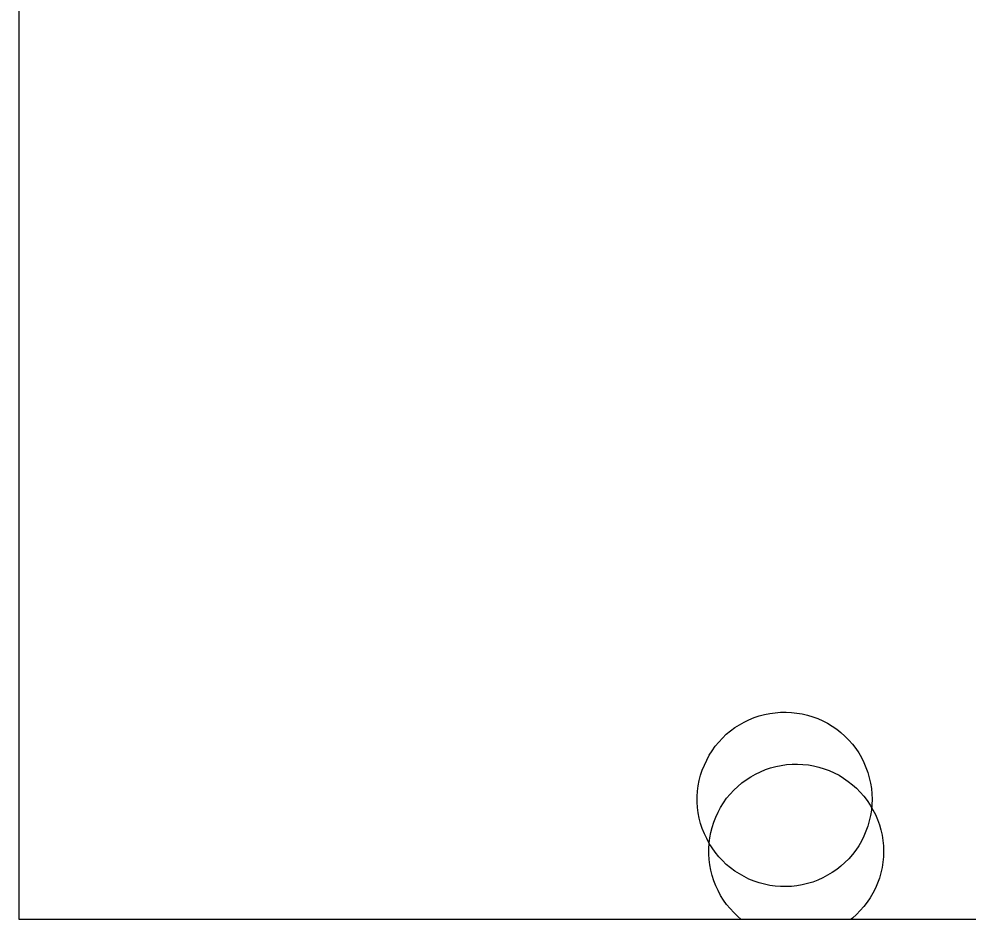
# Model space of a CAD drawing. Extents: x 605258 to 607277, y 6590261 to 6591368.
# Drawn here: x 605729.54 to 605735.2, y 6590414.21 to 6590419.57 of the extents above; entities that cross this region are included whole.
import ezdxf

# ---------------------------------------------------------------- set-up
doc = ezdxf.new("R2010")
doc.units = 0
doc.layers.add('Täide', color=7, linetype='Continuous')
doc.layers.add('VORMISTUS', color=7, linetype='Continuous')

msp = doc.modelspace()

# ---------------------------------------------------------------- linework, layer by layer
at = {"layer": 'Täide'}
for p, q in [((605729.5439, 6590426.2073), (605729.5439, 6590414.2073)), ((605729.5439, 6590414.2073), (605754.5439, 6590414.2073))]:
    msp.add_line(p, q, dxfattribs=at)
for points in [[(605729.5439, 6590414.2073), (605754.5439, 6590414.2073), (605754.5439, 6590426.2073), (605729.5439, 6590426.2073)], [(605734.6262, 6590414.9207), (605734.6252, 6590414.8877), (605734.6222, 6590414.8557), (605734.6172, 6590414.8237), (605734.6102, 6590414.7917), (605734.6012, 6590414.7607), (605734.5902, 6590414.7307), (605734.5782, 6590414.7007), (605734.5632, 6590414.6717), (605734.5472, 6590414.6437), (605734.5292, 6590414.6177), (605734.5092, 6590414.5917), (605734.4882, 6590414.5667), (605734.4652, 6590414.5437), (605734.4412, 6590414.5227), (605734.4162, 6590414.5027), (605734.3892, 6590414.4837), (605734.3612, 6590414.4677), (605734.3332, 6590414.4527), (605734.3032, 6590414.4387), (605734.2732, 6590414.4277), (605734.2422, 6590414.4187), (605734.2102, 6590414.4107), (605734.1782, 6590414.4057), (605734.1462, 6590414.4017), (605734.1142, 6590414.4007), (605734.0812, 6590414.4007), (605734.0492, 6590414.4037), (605734.0172, 6590414.4077), (605733.9852, 6590414.4147), (605733.9542, 6590414.4227), (605733.9232, 6590414.4327), (605733.8932, 6590414.4457), (605733.8642, 6590414.4597), (605733.8362, 6590414.4757), (605733.8092, 6590414.4927), (605733.7832, 6590414.5127), (605733.7582, 6590414.5327), (605733.7352, 6590414.5557), (605733.7132, 6590414.5787), (605733.6922, 6590414.6047), (605733.6732, 6590414.6307), (605733.6562, 6590414.6577), (605733.6412, 6590414.6867), (605733.6272, 6590414.7157), (605733.6152, 6590414.7457), (605733.6052, 6590414.7767), (605733.5972, 6590414.8077), (605733.5912, 6590414.8397), (605733.5872, 6590414.8717), (605733.5852, 6590414.9037), (605733.5852, 6590414.9367), (605733.5872, 6590414.9687), (605733.5912, 6590415.0007), (605733.5972, 6590415.0327), (605733.6052, 6590415.0637), (605733.6152, 6590415.0947), (605733.6272, 6590415.1247), (605733.6412, 6590415.1537), (605733.6562, 6590415.1827), (605733.6732, 6590415.2097), (605733.6922, 6590415.2367), (605733.7132, 6590415.2617), (605733.7352, 6590415.2847), (605733.7582, 6590415.3077), (605733.7832, 6590415.3287), (605733.8092, 6590415.3477), (605733.8362, 6590415.3647), (605733.8642, 6590415.3807), (605733.8932, 6590415.3947), (605733.9232, 6590415.4077), (605733.9542, 6590415.4177), (605733.9852, 6590415.4257), (605734.0172, 6590415.4327), (605734.0492, 6590415.4367), (605734.0812, 6590415.4397), (605734.1142, 6590415.4397), (605734.1462, 6590415.4387), (605734.1782, 6590415.4347), (605734.2102, 6590415.4297), (605734.2422, 6590415.4217), (605734.2732, 6590415.4127), (605734.3032, 6590415.4017), (605734.3332, 6590415.3887), (605734.3612, 6590415.3737), (605734.3892, 6590415.3567), (605734.4162, 6590415.3377), (605734.4412, 6590415.3177), (605734.4652, 6590415.2967), (605734.4882, 6590415.2737), (605734.5092, 6590415.2487), (605734.5292, 6590415.2237), (605734.5472, 6590415.1967), (605734.5632, 6590415.1687), (605734.5782, 6590415.1397), (605734.5902, 6590415.1097), (605734.6012, 6590415.0797), (605734.6102, 6590415.0487), (605734.6172, 6590415.0167), (605734.6222, 6590414.9847), (605734.6252, 6590414.9527)], [(605734.6262, 6590414.9207), (605734.6252, 6590414.8877), (605734.6222, 6590414.8557), (605734.6172, 6590414.8237), (605734.6102, 6590414.7917), (605734.6012, 6590414.7607), (605734.5902, 6590414.7307), (605734.5782, 6590414.7007), (605734.5632, 6590414.6717), (605734.5472, 6590414.6437), (605734.5292, 6590414.6177), (605734.5092, 6590414.5917), (605734.4882, 6590414.5667), (605734.4652, 6590414.5437), (605734.4412, 6590414.5227), (605734.4162, 6590414.5027), (605734.3892, 6590414.4837), (605734.3612, 6590414.4677), (605734.3332, 6590414.4527), (605734.3032, 6590414.4387), (605734.2732, 6590414.4277), (605734.2422, 6590414.4187), (605734.2102, 6590414.4107), (605734.1782, 6590414.4057), (605734.1462, 6590414.4017), (605734.1142, 6590414.4007), (605734.0812, 6590414.4007), (605734.0492, 6590414.4037), (605734.0172, 6590414.4077), (605733.9852, 6590414.4147), (605733.9542, 6590414.4227), (605733.9232, 6590414.4327), (605733.8932, 6590414.4457), (605733.8642, 6590414.4597), (605733.8362, 6590414.4757), (605733.8092, 6590414.4927), (605733.7832, 6590414.5127), (605733.7582, 6590414.5327), (605733.7352, 6590414.5557), (605733.7132, 6590414.5787), (605733.6922, 6590414.6047), (605733.6732, 6590414.6307), (605733.6562, 6590414.6577), (605733.6412, 6590414.6867), (605733.6272, 6590414.7157), (605733.6152, 6590414.7457), (605733.6052, 6590414.7767), (605733.5972, 6590414.8077), (605733.5912, 6590414.8397), (605733.5872, 6590414.8717), (605733.5852, 6590414.9037), (605733.5852, 6590414.9367), (605733.5872, 6590414.9687), (605733.5912, 6590415.0007), (605733.5972, 6590415.0327), (605733.6052, 6590415.0637), (605733.6152, 6590415.0947), (605733.6272, 6590415.1247), (605733.6412, 6590415.1537), (605733.6562, 6590415.1827), (605733.6732, 6590415.2097), (605733.6922, 6590415.2367), (605733.7132, 6590415.2617), (605733.7352, 6590415.2847), (605733.7582, 6590415.3077), (605733.7832, 6590415.3287), (605733.8092, 6590415.3477), (605733.8362, 6590415.3647), (605733.8642, 6590415.3807), (605733.8932, 6590415.3947), (605733.9232, 6590415.4077), (605733.9542, 6590415.4177), (605733.9852, 6590415.4257), (605734.0172, 6590415.4327), (605734.0492, 6590415.4367), (605734.0812, 6590415.4397), (605734.1142, 6590415.4397), (605734.1462, 6590415.4387), (605734.1782, 6590415.4347), (605734.2102, 6590415.4297), (605734.2422, 6590415.4217), (605734.2732, 6590415.4127), (605734.3032, 6590415.4017), (605734.3332, 6590415.3887), (605734.3612, 6590415.3737), (605734.3892, 6590415.3567), (605734.4162, 6590415.3377), (605734.4412, 6590415.3177), (605734.4652, 6590415.2967), (605734.4882, 6590415.2737), (605734.5092, 6590415.2487), (605734.5292, 6590415.2237), (605734.5472, 6590415.1967), (605734.5632, 6590415.1687), (605734.5782, 6590415.1397), (605734.5902, 6590415.1097), (605734.6012, 6590415.0797), (605734.6102, 6590415.0487), (605734.6172, 6590415.0167), (605734.6222, 6590414.9847), (605734.6252, 6590414.9527)], [(605734.6262, 6590414.9207), (605734.6252, 6590414.8877), (605734.6222, 6590414.8557), (605734.6172, 6590414.8237), (605734.6102, 6590414.7917), (605734.6012, 6590414.7607), (605734.5902, 6590414.7307), (605734.5782, 6590414.7007), (605734.5632, 6590414.6717), (605734.5472, 6590414.6437), (605734.5292, 6590414.6177), (605734.5092, 6590414.5917), (605734.4882, 6590414.5667), (605734.4652, 6590414.5437), (605734.4412, 6590414.5227), (605734.4162, 6590414.5027), (605734.3892, 6590414.4837), (605734.3612, 6590414.4677), (605734.3332, 6590414.4527), (605734.3032, 6590414.4387), (605734.2732, 6590414.4277), (605734.2422, 6590414.4187), (605734.2102, 6590414.4107), (605734.1782, 6590414.4057), (605734.1462, 6590414.4017), (605734.1142, 6590414.4007), (605734.0812, 6590414.4007), (605734.0492, 6590414.4037), (605734.0172, 6590414.4077), (605733.9852, 6590414.4147), (605733.9542, 6590414.4227), (605733.9232, 6590414.4327), (605733.8932, 6590414.4457), (605733.8642, 6590414.4597), (605733.8362, 6590414.4757), (605733.8092, 6590414.4927), (605733.7832, 6590414.5127), (605733.7582, 6590414.5327), (605733.7352, 6590414.5557), (605733.7132, 6590414.5787), (605733.6922, 6590414.6047), (605733.6732, 6590414.6307), (605733.6562, 6590414.6577), (605733.6412, 6590414.6867), (605733.6272, 6590414.7157), (605733.6152, 6590414.7457), (605733.6052, 6590414.7767), (605733.5972, 6590414.8077), (605733.5912, 6590414.8397), (605733.5872, 6590414.8717), (605733.5852, 6590414.9037), (605733.5852, 6590414.9367), (605733.5872, 6590414.9687), (605733.5912, 6590415.0007), (605733.5972, 6590415.0327), (605733.6052, 6590415.0637), (605733.6152, 6590415.0947), (605733.6272, 6590415.1247), (605733.6412, 6590415.1537), (605733.6562, 6590415.1827), (605733.6732, 6590415.2097), (605733.6922, 6590415.2367), (605733.7132, 6590415.2617), (605733.7352, 6590415.2847), (605733.7582, 6590415.3077), (605733.7832, 6590415.3287), (605733.8092, 6590415.3477), (605733.8362, 6590415.3647), (605733.8642, 6590415.3807), (605733.8932, 6590415.3947), (605733.9232, 6590415.4077), (605733.9542, 6590415.4177), (605733.9852, 6590415.4257), (605734.0172, 6590415.4327), (605734.0492, 6590415.4367), (605734.0812, 6590415.4397), (605734.1142, 6590415.4397), (605734.1462, 6590415.4387), (605734.1782, 6590415.4347), (605734.2102, 6590415.4297), (605734.2422, 6590415.4217), (605734.2732, 6590415.4127), (605734.3032, 6590415.4017), (605734.3332, 6590415.3887), (605734.3612, 6590415.3737), (605734.3892, 6590415.3567), (605734.4162, 6590415.3377), (605734.4412, 6590415.3177), (605734.4652, 6590415.2967), (605734.4882, 6590415.2737), (605734.5092, 6590415.2487), (605734.5292, 6590415.2237), (605734.5472, 6590415.1967), (605734.5632, 6590415.1687), (605734.5782, 6590415.1397), (605734.5902, 6590415.1097), (605734.6012, 6590415.0797), (605734.6102, 6590415.0487), (605734.6172, 6590415.0167), (605734.6222, 6590414.9847), (605734.6252, 6590414.9527)]]:
    msp.add_lwpolyline(points, close=True, dxfattribs=at)
for points in [[(605729.5439, 6590414.2073), (605754.5439, 6590414.2073), (605754.5439, 6590426.2073), (605729.5439, 6590426.2073), (605729.5439, 6590414.2073)], [(605733.8449, 6590414.2073), (605733.826, 6590414.2224), (605733.803, 6590414.2454), (605733.781, 6590414.2694), (605733.76, 6590414.2944), (605733.742, 6590414.3204), (605733.724, 6590414.3474), (605733.709, 6590414.3764), (605733.695, 6590414.4054), (605733.683, 6590414.4354), (605733.673, 6590414.4664), (605733.665, 6590414.4974), (605733.659, 6590414.5294), (605733.655, 6590414.5614), (605733.653, 6590414.5934), (605733.653, 6590414.6264), (605733.655, 6590414.6584), (605733.659, 6590414.6904), (605733.665, 6590414.7224), (605733.673, 6590414.7534), (605733.683, 6590414.7844), (605733.695, 6590414.8144), (605733.709, 6590414.8444), (605733.724, 6590414.8724), (605733.742, 6590414.8994), (605733.76, 6590414.9264), (605733.781, 6590414.9514), (605733.803, 6590414.9744), (605733.826, 6590414.9974), (605733.851, 6590415.0184), (605733.877, 6590415.0374), (605733.904, 6590415.0544), (605733.932, 6590415.0704), (605733.962, 6590415.0844), (605733.992, 6590415.0974), (605734.022, 6590415.1074), (605734.054, 6590415.1164), (605734.085, 6590415.1224), (605734.117, 6590415.1274), (605734.15, 6590415.1294), (605734.182, 6590415.1304), (605734.214, 6590415.1284), (605734.247, 6590415.1254), (605734.278, 6590415.1194), (605734.31, 6590415.1124), (605734.341, 6590415.1024), (605734.371, 6590415.0914), (605734.401, 6590415.0784), (605734.43, 6590415.0634), (605734.457, 6590415.0464), (605734.484, 6590415.0274), (605734.509, 6590415.0074), (605734.533, 6590414.9864), (605734.556, 6590414.9634), (605734.577, 6590414.9384), (605734.597, 6590414.9134), (605734.615, 6590414.8864), (605734.631, 6590414.8584), (605734.646, 6590414.8294), (605734.659, 6590414.7994), (605734.67, 6590414.7694), (605734.679, 6590414.7384), (605734.686, 6590414.7064), (605734.691, 6590414.6744), (605734.694, 6590414.6424), (605734.695, 6590414.6104)], [(605733.8449, 6590414.2073), (605733.826, 6590414.2224), (605733.803, 6590414.2454), (605733.781, 6590414.2694), (605733.76, 6590414.2944), (605733.742, 6590414.3204), (605733.724, 6590414.3474), (605733.709, 6590414.3764), (605733.695, 6590414.4054), (605733.683, 6590414.4354), (605733.673, 6590414.4664), (605733.665, 6590414.4974), (605733.659, 6590414.5294), (605733.655, 6590414.5614), (605733.653, 6590414.5934), (605733.653, 6590414.6264), (605733.655, 6590414.6584), (605733.659, 6590414.6904), (605733.665, 6590414.7224), (605733.673, 6590414.7534), (605733.683, 6590414.7844), (605733.695, 6590414.8144), (605733.709, 6590414.8444), (605733.724, 6590414.8724), (605733.742, 6590414.8994), (605733.76, 6590414.9264), (605733.781, 6590414.9514), (605733.803, 6590414.9744), (605733.826, 6590414.9974), (605733.851, 6590415.0184), (605733.877, 6590415.0374), (605733.904, 6590415.0544), (605733.932, 6590415.0704), (605733.962, 6590415.0844), (605733.992, 6590415.0974), (605734.022, 6590415.1074), (605734.054, 6590415.1164), (605734.085, 6590415.1224), (605734.117, 6590415.1274), (605734.15, 6590415.1294), (605734.182, 6590415.1304), (605734.214, 6590415.1284), (605734.247, 6590415.1254), (605734.278, 6590415.1194), (605734.31, 6590415.1124), (605734.341, 6590415.1024), (605734.371, 6590415.0914), (605734.401, 6590415.0784), (605734.43, 6590415.0634), (605734.457, 6590415.0464), (605734.484, 6590415.0274), (605734.509, 6590415.0074), (605734.533, 6590414.9864), (605734.556, 6590414.9634), (605734.577, 6590414.9384), (605734.597, 6590414.9134), (605734.615, 6590414.8864), (605734.631, 6590414.8584), (605734.646, 6590414.8294), (605734.659, 6590414.7994), (605734.67, 6590414.7694), (605734.679, 6590414.7384), (605734.686, 6590414.7064), (605734.691, 6590414.6744), (605734.694, 6590414.6424), (605734.695, 6590414.6104)], [(605733.8449, 6590414.2073), (605733.826, 6590414.2224), (605733.803, 6590414.2454), (605733.781, 6590414.2694), (605733.76, 6590414.2944), (605733.742, 6590414.3204), (605733.724, 6590414.3474), (605733.709, 6590414.3764), (605733.695, 6590414.4054), (605733.683, 6590414.4354), (605733.673, 6590414.4664), (605733.665, 6590414.4974), (605733.659, 6590414.5294), (605733.655, 6590414.5614), (605733.653, 6590414.5934), (605733.653, 6590414.6264), (605733.655, 6590414.6584), (605733.659, 6590414.6904), (605733.665, 6590414.7224), (605733.673, 6590414.7534), (605733.683, 6590414.7844), (605733.695, 6590414.8144), (605733.709, 6590414.8444), (605733.724, 6590414.8724), (605733.742, 6590414.8994), (605733.76, 6590414.9264), (605733.781, 6590414.9514), (605733.803, 6590414.9744), (605733.826, 6590414.9974), (605733.851, 6590415.0184), (605733.877, 6590415.0374), (605733.904, 6590415.0544), (605733.932, 6590415.0704), (605733.962, 6590415.0844), (605733.992, 6590415.0974), (605734.022, 6590415.1074), (605734.054, 6590415.1164), (605734.085, 6590415.1224), (605734.117, 6590415.1274), (605734.15, 6590415.1294), (605734.182, 6590415.1304), (605734.214, 6590415.1284), (605734.247, 6590415.1254), (605734.278, 6590415.1194), (605734.31, 6590415.1124), (605734.341, 6590415.1024), (605734.371, 6590415.0914), (605734.401, 6590415.0784), (605734.43, 6590415.0634), (605734.457, 6590415.0464), (605734.484, 6590415.0274), (605734.509, 6590415.0074), (605734.533, 6590414.9864), (605734.556, 6590414.9634), (605734.577, 6590414.9384), (605734.597, 6590414.9134), (605734.615, 6590414.8864), (605734.631, 6590414.8584), (605734.646, 6590414.8294), (605734.659, 6590414.7994), (605734.67, 6590414.7694), (605734.679, 6590414.7384), (605734.686, 6590414.7064), (605734.691, 6590414.6744), (605734.694, 6590414.6424), (605734.695, 6590414.6104)], [(605734.695, 6590414.6104), (605734.694, 6590414.5774), (605734.691, 6590414.5454), (605734.686, 6590414.5134), (605734.679, 6590414.4824), (605734.67, 6590414.4504), (605734.659, 6590414.4204), (605734.646, 6590414.3904), (605734.631, 6590414.3614), (605734.615, 6590414.3334), (605734.597, 6590414.3074), (605734.577, 6590414.2814), (605734.556, 6590414.2574), (605734.533, 6590414.2334), (605734.509, 6590414.2124), (605734.5026, 6590414.2073)], [(605734.695, 6590414.6104), (605734.694, 6590414.5774), (605734.691, 6590414.5454), (605734.686, 6590414.5134), (605734.679, 6590414.4824), (605734.67, 6590414.4504), (605734.659, 6590414.4204), (605734.646, 6590414.3904), (605734.631, 6590414.3614), (605734.615, 6590414.3334), (605734.597, 6590414.3074), (605734.577, 6590414.2814), (605734.556, 6590414.2574), (605734.533, 6590414.2334), (605734.509, 6590414.2124), (605734.5026, 6590414.2073)], [(605734.695, 6590414.6104), (605734.694, 6590414.5774), (605734.691, 6590414.5454), (605734.686, 6590414.5134), (605734.679, 6590414.4824), (605734.67, 6590414.4504), (605734.659, 6590414.4204), (605734.646, 6590414.3904), (605734.631, 6590414.3614), (605734.615, 6590414.3334), (605734.597, 6590414.3074), (605734.577, 6590414.2814), (605734.556, 6590414.2574), (605734.533, 6590414.2334), (605734.509, 6590414.2124), (605734.5026, 6590414.2073)]]:
    msp.add_lwpolyline(points, dxfattribs=at)
at = {"layer": 'VORMISTUS'}
for p, q in [((605729.5439, 6590426.2073), (605729.5439, 6590414.2073)), ((605729.5439, 6590414.2073), (605754.5439, 6590414.2073))]:
    msp.add_line(p, q, dxfattribs=at)

doc.saveas('drawing.dxf')
